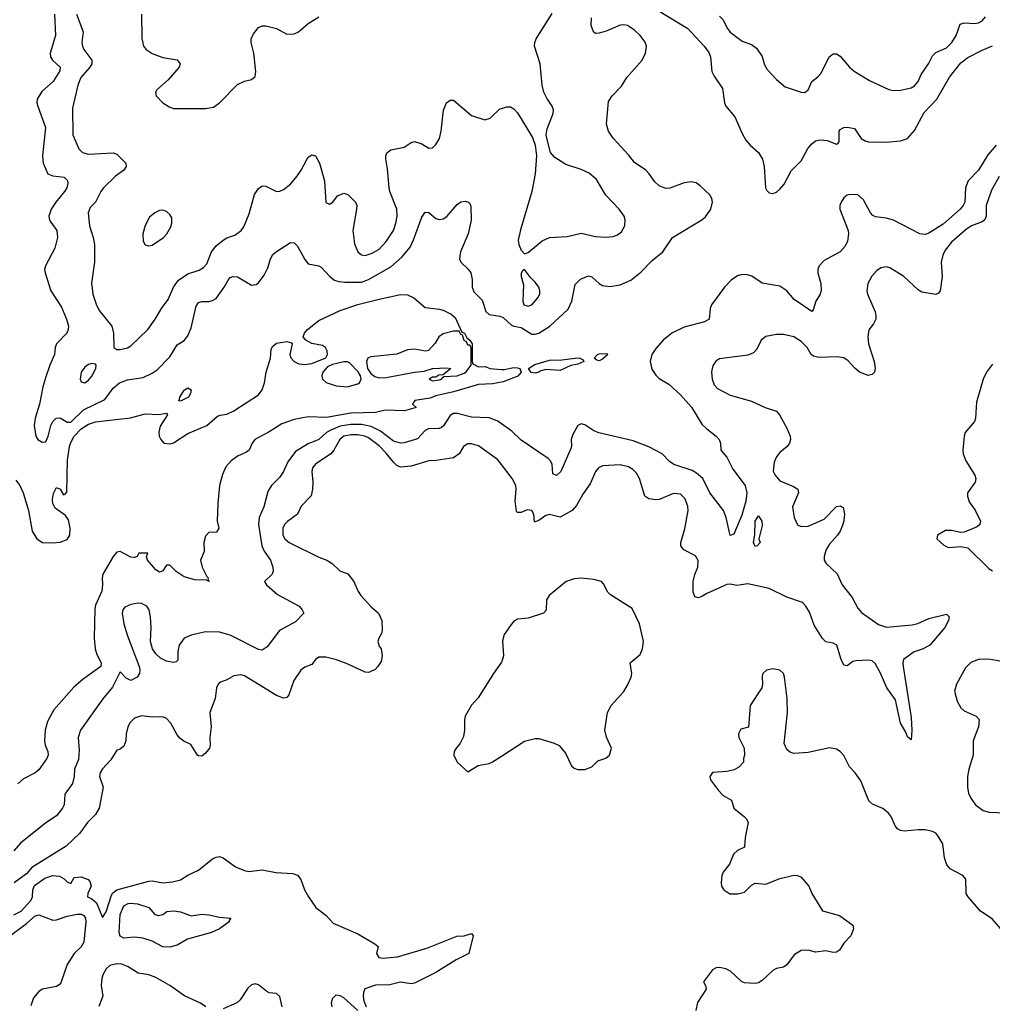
# Model space of a CAD drawing. Header units: inches. Extents: x 2001573 to 2220545, y 644482 to 846830.
# Tile 717 of 755: x 2147282 to 2152768, y 800604 to 806159. Entities that reach past the tile are written whole.
import ezdxf

# ---------------------------------------------------------------- set-up
doc = ezdxf.new("R2010")
doc.units = ezdxf.units.IN
doc.header["$MEASUREMENT"] = 0
doc.layers.add('C1840', color=7, linetype='Continuous')
doc.layers.add('C1850', color=7, linetype='Continuous')

msp = doc.modelspace()

# ---------------------------------------------------------------- linework, layer by layer
at = {"layer": 'C1840', "color": 5}
for points, elevation in [([(2147478.3, 806190), (2147485, 806070), (2147454.9, 805970), (2147456.9, 805950), (2147467.4, 805930), (2147510.3, 805890), (2147509, 805870), (2147471.1, 805810), (2147406.4, 805753.6), (2147380.7, 805710), (2147379.7, 805690), (2147385, 805670), (2147428.5, 805550), (2147410.2, 805390), (2147415.3, 805350), (2147440.4, 805290), (2147470, 805277.8), (2147533.4, 805270), (2147551.5, 805251.5), (2147554, 805234), (2147548, 805210), (2147535.2, 805190), (2147485.6, 805130), (2147459.3, 805090), (2147447.1, 805050), (2147450.2, 805030), (2147457.3, 805017.3), (2147492.8, 804970), (2147495.8, 804930), (2147479.7, 804870), (2147427.9, 804770), (2147422.8, 804750), (2147425.3, 804730), (2147458.7, 804630), (2147517.8, 804537.8), (2147546.3, 804470), (2147557.6, 804430), (2147556.4, 804410), (2147548.4, 804390), (2147490.5, 804330), (2147483, 804310), (2147479.3, 804270), (2147452.2, 804210), (2147430, 804144), (2147413.3, 804086.7), (2147393.6, 803990), (2147369.2, 803910.8), (2147364.9, 803870), (2147373.1, 803810), (2147384.9, 803790), (2147410, 803775.2), (2147430, 803778), (2147443.4, 803810), (2147458.5, 803870), (2147469, 803891), (2147488.8, 803911.2), (2147510, 803911.9), (2147550, 803887.3), (2147570, 803888.7), (2147642.9, 803957.1), (2147763.5, 804016.5), (2147810, 804080.8), (2147845.1, 804110), (2147890, 804127.5), (2147979.6, 804140.4), (2148030, 804163.7), (2148057.3, 804182.7), (2148130, 804256.4), (2148170, 804324.9), (2148210, 804348.9), (2148230, 804374.9), (2148250, 804420.7), (2148277.6, 804542.4), (2148290, 804563.1), (2148310, 804568.9), (2148350, 804569.1), (2148370, 804574), (2148390, 804586.3), (2148436, 804650), (2148458.3, 804690), (2148470, 804703.7), (2148485.2, 804710), (2148510, 804707.4), (2148590, 804660.2), (2148615.5, 804664.4), (2148630, 804674.6), (2148661.9, 804718.1), (2148681.5, 804758.5), (2148696.4, 804810), (2148710, 804833.4), (2148730, 804851.6), (2148810, 804901.6), (2148830, 804900.4), (2148850, 804880.4), (2148890, 804804.9), (2148910, 804780.5), (2148970, 804770.3), (2148982.6, 804762.6), (2149032.4, 804710), (2149058, 804690), (2149081.7, 804681.7), (2149117.1, 804677.1), (2149210, 804678.4), (2149250, 804693.9), (2149375.6, 804764.4), (2149440, 804820), (2149484.1, 804875.9), (2149503.7, 804916.3), (2149550, 805044.9), (2149570, 805072.7), (2149590, 805070.4), (2149630, 805037.4), (2149650, 805031.7), (2149670, 805034.9), (2149690.8, 805049.2), (2149750, 805115.5), (2149770, 805130.6), (2149794.8, 805134.8), (2149814, 805130), (2149822, 805122), (2149826.4, 805106.4), (2149828.1, 805028.1), (2149811.4, 804950), (2149767.9, 804850), (2149763.1, 804810), (2149770.4, 804790), (2149812.2, 804752.2), (2149827, 804730), (2149833.9, 804693.9), (2149835.3, 804650), (2149844, 804624), (2149890, 804575.8), (2149912, 804512), (2149930, 804495), (2149990, 804485.6), (2150000, 804481.6)], 260), ([(2147602, 806190), (2147639.7, 806090), (2147633.4, 806030), (2147635.8, 806010), (2147644.3, 805990), (2147690.2, 805930), (2147690.1, 805910), (2147678.7, 805890), (2147628.1, 805831.9), (2147610.1, 805790), (2147580.6, 805659.4), (2147582.2, 805510), (2147616.1, 805430), (2147636.4, 805410), (2147670, 805400.6), (2147810, 805408.2), (2147830, 805400.8), (2147880.3, 805350), (2147883.6, 805330), (2147870.3, 805310), (2147823.6, 805276.4), (2147755.8, 805210), (2147740.7, 805190), (2147710.2, 805130), (2147680.5, 805099.5), (2147669.2, 805070), (2147676, 804996), (2147696.5, 804930), (2147703.8, 804890), (2147704.2, 804790), (2147688, 804672), (2147694.8, 804610), (2147713, 804553), (2147730, 804518), (2147802, 804430), (2147811.6, 804390), (2147814, 804310), (2147830, 804298), (2147850, 804298.7), (2147890, 804307.9), (2147910, 804318.5), (2148004.4, 804410), (2148047.4, 804470), (2148082.3, 804530), (2148120.3, 804579.7), (2148150.7, 804650), (2148178.2, 804690), (2148230, 804724.8), (2148294.7, 804745.3), (2148319.2, 804760.8), (2148337.8, 804782.2), (2148365, 804850), (2148390, 804883), (2148430, 804915.6), (2148450, 804927.5), (2148496.2, 804943.8), (2148531.3, 804968.7), (2148546.6, 804990), (2148576.5, 805063.5), (2148607.2, 805172.8), (2148630, 805207.2), (2148650, 805221.1), (2148670, 805218.9), (2148730, 805190.2), (2148750, 805191.6), (2148770, 805200.9), (2148810, 805231.6), (2148845.7, 805274.3), (2148870.5, 805309.5), (2148901, 805370), (2148910, 805383.1), (2148930, 805397), (2148951, 805391), (2148972.9, 805350), (2149001.8, 805250), (2149010, 805126.8), (2149030, 805117.3), (2149049, 805130), (2149074.5, 805165.5), (2149110, 805180.7), (2149132.3, 805172.3), (2149176.3, 805130), (2149183.1, 805110), (2149181.7, 805090), (2149160.7, 804970), (2149170, 804894.8), (2149189.4, 804849.4), (2149210, 804833.1), (2149230, 804829.2), (2149270, 804840.7), (2149310, 804863.8), (2149350, 804907.1), (2149389.8, 804970), (2149404.1, 805010), (2149410.6, 805050), (2149409.8, 805090), (2149369.7, 805190), (2149365.7, 805210), (2149357.7, 805317.7), (2149346.9, 805373.1), (2149346.6, 805390), (2149352.6, 805407.4), (2149376, 805424), (2149450, 805440.4), (2149490, 805466.4), (2149510, 805471.8), (2149550, 805458.9), (2149590, 805434.4), (2149610, 805434.9), (2149630, 805454.9), (2149650.7, 805489.3), (2149659.3, 805530), (2149672.2, 805647.7), (2149689.6, 805690), (2149710, 805705.5), (2149730, 805703.8), (2149830, 805618.3), (2149906.5, 805593.5), (2149936.6, 805603.4), (2149990, 805654.9), (2150000, 805657.8)], 280), ([(2147969.4, 806190), (2147971.7, 806051.7), (2147981.2, 806010), (2147996.1, 805990), (2148030, 805967.2), (2148090, 805946.2), (2148171.3, 805931.3), (2148188.2, 805910), (2148181.3, 805890), (2148120.6, 805819.4), (2148056.5, 805763.5), (2148047.7, 805750), (2148052.4, 805730), (2148090.4, 805690), (2148126.2, 805666.2), (2148150, 805657.6), (2148330, 805658.4), (2148374.6, 805665.4), (2148410, 805688.9), (2148510, 805792.3), (2148550, 805811.3), (2148590, 805821.7), (2148610, 805839.1), (2148613.9, 805866.1), (2148603.7, 805970), (2148587.4, 806030), (2148587.9, 806050), (2148601.2, 806078.8), (2148630, 806114.3), (2148650, 806124), (2148670, 806124.7), (2148730, 806108.1), (2148790, 806076.1), (2148830, 806078.5), (2148855.6, 806090), (2148910, 806137.6), (2148970, 806174)], 320), ([(2147260.4, 803560.4), (2147283.5, 803530), (2147301.5, 803490), (2147331.9, 803390), (2147352.5, 803272.5), (2147378.7, 803230), (2147410.2, 803210.2), (2147467.2, 803207.2), (2147510, 803211.8), (2147550, 803226.4), (2147565.2, 803250), (2147567.2, 803290), (2147557.1, 803337.2), (2147541.4, 803361.4), (2147482.7, 803402.7), (2147469.2, 803429.2), (2147467.5, 803452.5), (2147473.9, 803486.1), (2147490, 803520.4), (2147510, 803510.4), (2147530, 803479.1), (2147538.4, 803481.6), (2147547.5, 803492.5), (2147552.9, 803672.9), (2147563.6, 803750), (2147570, 803774), (2147590, 803808.3), (2147630, 803850.7), (2147670, 803876.3), (2147710, 803890.8), (2147908.3, 803911.7), (2147990, 803935.1), (2148067.9, 803932.1), (2148110, 803938.8), (2148116.3, 803930), (2148074.7, 803865.3), (2148068, 803832), (2148069.1, 803810), (2148077.6, 803790), (2148096, 803770), (2148130, 803766), (2148150, 803772.2), (2148230, 803824.2), (2148337.6, 803870), (2148398.8, 803921.2), (2148412.2, 803927.7), (2148450, 803933.8), (2148490, 803951.5), (2148630, 804042.4), (2148649.6, 804070), (2148662.9, 804110), (2148672.8, 804170), (2148696.9, 804250), (2148700.7, 804299.3), (2148710, 804316), (2148730, 804334), (2148790, 804342.8), (2148815.5, 804335.5), (2148818.8, 804330), (2148805.5, 804270), (2148811.6, 804251.5), (2148830.2, 804230.2), (2148857.3, 804217.3), (2148890, 804213.2), (2148930, 804218.5), (2149009.8, 804250.2), (2149018.7, 804270), (2149016.8, 804290), (2149007.8, 804310), (2148990, 804321.5), (2148930, 804331.6), (2148897.2, 804350), (2148882, 804370), (2148889.2, 804390), (2148905.2, 804410), (2148970, 804461.6), (2149090, 804519), (2149190, 804551.3), (2149310, 804582), (2149430, 804608.5), (2149470, 804606), (2149506, 804590), (2149570, 804534.8), (2149650, 804526.3), (2149670, 804520.3), (2149716.8, 804496.8), (2149737.7, 804477.7), (2149776, 804396), (2149790.8, 804390), (2149803.6, 804363.6), (2149822, 804350), (2149834, 804330), (2149834, 804230), (2149838, 804218), (2149870, 804200.7), (2149910, 804202.8), (2149934, 804190), (2150000, 804186.2)], 240), ([(2150000, 804113.7), (2149950, 804104.8), (2149870, 804100.7), (2149730, 804058.9), (2149630, 804035.8), (2149597, 804023), (2149511, 804010), (2149498.8, 803990), (2149518, 803970), (2149452.5, 803952.5), (2149343.4, 803956.6), (2149290, 803942), (2149150, 803939.4), (2149013.6, 803913.6), (2148910, 803917.7), (2148830, 803903.1), (2148761.3, 803878.7), (2148690, 803832.9), (2148608.2, 803790), (2148594, 803770), (2148577.1, 803730), (2148561.5, 803718.5), (2148510, 803696), (2148474.6, 803670), (2148444.3, 803635.7), (2148426.8, 803593.2), (2148409.1, 803530), (2148399.6, 803430), (2148397.1, 803330), (2148405.5, 803290), (2148392, 803268), (2148350, 803266), (2148330, 803245.2), (2148320.9, 803210), (2148322.3, 803157.7), (2148301.3, 803110), (2148312.2, 803070), (2148338, 803018), (2148346, 803010), (2148343.6, 803003.6), (2148350.4, 802989.7), (2148336.4, 802996.4), (2148270, 802998.7), (2148210, 803015.8), (2148165.1, 803045.1), (2148130, 803081.2), (2148110, 803082), (2148090.4, 803049.6), (2148070, 803042), (2148050, 803055.1), (2148004, 803110), (2147998, 803130), (2148006, 803150), (2147954, 803150), (2147944.7, 803130), (2147930, 803125.1), (2147910, 803127.1), (2147850, 803159.2), (2147830, 803154.2), (2147808.8, 803131.2), (2147751.9, 803030), (2147747.1, 803010), (2147750.2, 802969.8), (2147744.9, 802935.1), (2147710, 802856), (2147705.4, 802834.6), (2147702.2, 802670), (2147707.2, 802610), (2147717, 802577), (2147742.4, 802530), (2147739.5, 802510), (2147640.9, 802439), (2147587.1, 802393), (2147474.6, 802265.4), (2147440.1, 802199.9), (2147425.8, 802150), (2147422.3, 802090), (2147426.2, 802066.2), (2147440.8, 802030), (2147442.8, 802010), (2147435.8, 801990), (2147390, 801926.9), (2147370, 801909.8), (2147303.4, 801876.6), (2147271.8, 801848.2)], 240), ([(2150000, 803878.7), (2149976, 803896), (2149930, 803911.9), (2149830, 803916.8), (2149750, 803936.8), (2149730, 803937.1), (2149710, 803926.2), (2149672.3, 803867.7), (2149661.2, 803858.8), (2149647.5, 803852.5), (2149588.7, 803850), (2149570, 803840.3), (2149526.2, 803793.8), (2149450, 803772.2), (2149430, 803769.2), (2149390, 803781.5), (2149317.2, 803837.2), (2149264.1, 803864.1), (2149210, 803875.2), (2149150, 803874.7), (2149090, 803865.2), (2149036.4, 803843.6), (2149013.3, 803830), (2148970, 803789.9), (2148910, 803766.1), (2148837.1, 803722.9), (2148794.8, 803665.2), (2148771, 803610), (2148750, 803577.4), (2148703.1, 803530), (2148682.7, 803497.3), (2148658.9, 803410), (2148632.7, 803350), (2148630.1, 803310), (2148648.7, 803190), (2148661.3, 803161.3), (2148696.9, 803110), (2148710.3, 803070), (2148711.6, 803050), (2148706, 803030), (2148662.4, 802990), (2148674.4, 802970), (2148735.7, 802915.7), (2148858.4, 802850), (2148875.5, 802830), (2148884.9, 802810), (2148837.4, 802762.6), (2148747.9, 802712.1), (2148678.5, 802621.5), (2148650, 802602.4), (2148630, 802606.6), (2148470, 802686.9), (2148410, 802702.7), (2148330, 802704.7), (2148250, 802686.3), (2148210, 802669.7), (2148181.5, 802630), (2148174.9, 802594.9), (2148174.3, 802545.7), (2148164.1, 802535.9), (2148150, 802533.3), (2148110, 802539.7), (2148076.6, 802556.6), (2148050, 802581), (2148031.4, 802610), (2148020.2, 802650), (2148023.7, 802730), (2148020.6, 802790), (2148012.1, 802830), (2147999.8, 802850), (2147970, 802865.7), (2147950, 802866.7), (2147910, 802859.9), (2147876.3, 802843.7), (2147864.3, 802830), (2147861.3, 802810), (2147870, 802750.3), (2147890, 802683.1), (2147956.5, 802510), (2147960.3, 802490), (2147957.8, 802470), (2147945.7, 802450), (2147910, 802430.8), (2147883.6, 802443.6), (2147850, 802479.6), (2147806.5, 802393.5), (2147752, 802328), (2147626, 802150), (2147611.6, 802110), (2147617, 802037), (2147614.7, 801985.3), (2147592.1, 801930), (2147590, 801889), (2147579.7, 801850), (2147536.5, 801790), (2147533, 801730), (2147524.6, 801710), (2147490, 801667.7), (2147430, 801628.7), (2147287.5, 801512.5), (2147249.4, 801470)], 260), ([(2150000, 803649.2), (2149977.9, 803677.9), (2149870, 803754.6), (2149830, 803766.8), (2149810, 803765.1), (2149786.3, 803750), (2149760.2, 803710), (2149730, 803687.6), (2149631.4, 803671.4), (2149590, 803670.6), (2149490, 803640.8), (2149430, 803634.5), (2149410, 803643.8), (2149390, 803661.9), (2149350, 803713.2), (2149310, 803754.5), (2149250, 803799.4), (2149229.4, 803810), (2149190, 803817.6), (2149150, 803817.4), (2149110.6, 803810), (2149087.2, 803790), (2149054.4, 803730), (2149038.2, 803710), (2148950, 803650.6), (2148934.7, 803630), (2148929.5, 803610), (2148935.2, 803550), (2148933.6, 803510), (2148926.7, 803473.3), (2148870, 803414.5), (2148848.9, 803370), (2148792.4, 803327.6), (2148775.8, 803310), (2148766.3, 803290), (2148765.9, 803250), (2148777.6, 803230), (2148802.6, 803210), (2148970, 803126.7), (2149014.8, 803110), (2149044, 803090), (2149087.3, 803050), (2149133.4, 803033.4), (2149167.2, 802990), (2149192.3, 802932.3), (2149206.7, 802910), (2149265.5, 802845.5), (2149305.5, 802810), (2149324.4, 802770), (2149326.3, 802713.7), (2149323.9, 802696.1), (2149308, 802670), (2149302, 802650), (2149310, 802624.7), (2149321, 802610), (2149326.8, 802570), (2149322, 802538), (2149302.8, 802510), (2149286.4, 802493.6), (2149259.9, 802480.1), (2149250, 802476.3), (2149230, 802478), (2149130, 802524.7), (2149070, 802547.1), (2149010, 802563.1), (2148970, 802562.6), (2148950.4, 802550), (2148930, 802521.6), (2148890, 802505.7), (2148868.9, 802490), (2148829.4, 802430.6), (2148801.1, 802350), (2148790, 802335.6), (2148770, 802331.2), (2148730, 802346.6), (2148550, 802456.8), (2148530, 802462.3), (2148490, 802457.7), (2148447, 802433), (2148410, 802418.7), (2148401.3, 802410), (2148392.9, 802390), (2148384.8, 802330), (2148355.6, 802250), (2148362.9, 802170), (2148355.6, 802110), (2148356.4, 802063.6), (2148352, 802050), (2148330, 802021.6), (2148310, 802004.5), (2148290, 802005.6), (2148285.1, 802010), (2148247.3, 802070), (2148208.3, 802088.3), (2148185, 802105), (2148170, 802124.2), (2148134.8, 802190), (2148110, 802217.3), (2148090, 802226.6), (2148030, 802223.1), (2147970, 802230.9), (2147930, 802218.2), (2147905.2, 802194.8), (2147892.6, 802170), (2147883.2, 802130), (2147880.3, 802090), (2147870, 802060.9), (2147850, 802042.7), (2147830, 802037.2), (2147796.1, 801983.9), (2147750, 801932.3), (2147736.2, 801910), (2147733.2, 801890), (2147752.3, 801830), (2147730.9, 801710), (2147710, 801675.6), (2147664.4, 801630), (2147622, 801570), (2147543.6, 801496.4), (2147350, 801375.1), (2147320.2, 801339.8), (2147250.7, 801290)], 280), ([(2150000, 802534), (2149954, 802470), (2149867.6, 802332.4), (2149830, 802292), (2149795.8, 802230), (2149790.3, 802209.7), (2149791.6, 802150), (2149785.3, 802114.8), (2149765.7, 802074.3), (2149743.7, 802050), (2149733.7, 802030), (2149730.4, 802010), (2149750, 801970.7), (2149810, 801916), (2149868.2, 801951.8), (2149930, 801963.1), (2149950, 801972.4), (2150000, 802004.6)], 320), ([(2147250, 801108.4), (2147290, 801129.4), (2147345.4, 801190), (2147354, 801210), (2147355.6, 801250), (2147365.9, 801274.1), (2147423.5, 801316.5), (2147470, 801330.4), (2147506.7, 801326.7), (2147532.5, 801312.5), (2147550, 801294.8), (2147570, 801286), (2147590, 801318.8), (2147630, 801323.7), (2147668.7, 801308.7), (2147677.7, 801297.7), (2147684.9, 801270), (2147666.8, 801230), (2147664.7, 801210), (2147690, 801198.4), (2147715.7, 801175.7), (2147750, 801094), (2147770, 801124.9), (2147799.6, 801220.4), (2147807.3, 801232.7), (2147829.9, 801250.1), (2148010, 801298.9), (2148030, 801301.1), (2148090, 801290.3), (2148144.9, 801295.1), (2148190, 801306), (2148230, 801332), (2148290, 801361.3), (2148370, 801424.4), (2148390, 801434.9), (2148410, 801437.1), (2148430, 801430.4), (2148500.2, 801380.2), (2148550, 801358.3), (2148574.1, 801354.1), (2148650, 801362.6), (2148727, 801347), (2148822.9, 801342.9), (2148850, 801332.7), (2148868.9, 801308.9), (2148888.9, 801250), (2148910.4, 801210), (2148952, 801150), (2149010, 801107.1), (2149050, 801061.8), (2149190, 801002.6), (2149285.4, 800945.4), (2149303.8, 800930), (2149294.3, 800890), (2149308.6, 800868.6), (2149330, 800865), (2149412.4, 800872.4), (2149578.8, 800921.2), (2149748.4, 800988.4), (2149790, 800990.2), (2149830, 801003), (2149840.4, 800990), (2149814.9, 800890), (2149744.7, 800855.3), (2149630, 800784.2), (2149510, 800722.7), (2149490, 800720.5), (2149430, 800729.1), (2149370, 800713.5), (2149290, 800712.6), (2149229.4, 800690.6), (2149220.9, 800670), (2149220.3, 800650), (2149223.4, 800623.4), (2149236.4, 800590)], 280), ([(2147210, 800978.1), (2147320.3, 801059.7), (2147370, 801103.9), (2147390, 801109.4), (2147470, 801078.8), (2147490, 801080.1), (2147550, 801101.5), (2147606.8, 801113.2), (2147630, 801113), (2147644.9, 801104.9), (2147654, 801090), (2147656.1, 801070), (2147644.6, 800955.4), (2147630, 800928.2), (2147589.3, 800890), (2147550.5, 800829.4), (2147514.6, 800725.4), (2147505.9, 800714.1), (2147490, 800704.8), (2147410.2, 800689.8), (2147390, 800676.9), (2147359.9, 800640.1), (2147345.2, 800594.8)], 260), ([(2148331.5, 800590), (2148302, 800610), (2148211.2, 800651.2), (2148130, 800711.1), (2148050, 800756.1), (2148010, 800769.8), (2147950, 800780.5), (2147894.9, 800814.9), (2147859, 800830), (2147830, 800832.8), (2147790, 800822.3), (2147770, 800804), (2147751.1, 800770), (2147745.3, 800750), (2147742.8, 800710), (2147752, 800650), (2147728.1, 800591.9)], 280), ([(2148762.4, 800590), (2148750, 800648.7), (2148730, 800665.2), (2148690, 800669.2), (2148675.5, 800675.5), (2148630, 800714), (2148610, 800719), (2148590, 800714), (2148570, 800695.3), (2148526.8, 800630), (2148506.9, 800613.1), (2148430, 800578.4)], 280), ([(2149190, 800569.7), (2149110, 800641.3), (2149090, 800652.6), (2149065.1, 800654.9), (2149045.7, 800634.3), (2149039.3, 800610), (2149043.8, 800590)], 280)]:
    msp.add_lwpolyline(points, dxfattribs=dict(at, elevation=elevation))
for points, elevation in [([(2148090, 805083.5), (2148070, 805081.8), (2148043.7, 805070), (2148015.4, 805044.6), (2147990, 804998.4), (2147976.9, 804950), (2147979.6, 804910), (2147990, 804888.7), (2148010, 804882), (2148030, 804887.2), (2148093.8, 804930), (2148113, 804950), (2148135, 804990), (2148141.2, 805010), (2148140, 805040), (2148130, 805059.7), (2148110, 805076.8)], 320), ([(2149762, 804402), (2149730, 804400.9), (2149670, 804385.8), (2149647.2, 804370), (2149625.4, 804334.6), (2149587.9, 804292.1), (2149570.5, 804289.5), (2149510, 804300.5), (2149470, 804296.9), (2149410, 804272.3), (2149263.4, 804256.6), (2149246.8, 804250), (2149238, 804230), (2149243.8, 804190), (2149262, 804162), (2149285.4, 804145.4), (2149310, 804138.5), (2149350, 804140.2), (2149509.1, 804170.9), (2149563.8, 804176.2), (2149610, 804190.7), (2149690, 804194), (2149714, 804190), (2149670, 804155.3), (2149646.8, 804153.2), (2149630, 804142), (2149610, 804142), (2149592, 804130), (2149610, 804121), (2149650, 804126.4), (2149662, 804130), (2149663.1, 804136.9), (2149674.6, 804145.4), (2149749, 804149), (2149790, 804165.2), (2149799.5, 804170), (2149828, 804210), (2149828.9, 804308.9), (2149822, 804322), (2149810, 804322), (2149802, 804342), (2149790, 804349), (2149779, 804379), (2149770, 804382)], 240), ([(2147690, 804219.7), (2147670, 804213.5), (2147650, 804198.9), (2147629.2, 804170), (2147624.2, 804130), (2147630, 804114.8), (2147650, 804110.5), (2147670, 804124.9), (2147690, 804148.5), (2147711.2, 804190), (2147714.5, 804210), (2147710, 804216)], 280), ([(2149110, 804229.4), (2149046.1, 804213.9), (2149019.3, 804200.7), (2148992.8, 804170), (2148986.5, 804150), (2148991.2, 804131.2), (2149011.7, 804111.7), (2149066.6, 804093.4), (2149130, 804087.6), (2149190, 804103.7), (2149198.4, 804110), (2149207.8, 804130), (2149205.1, 804150), (2149191.4, 804171.4), (2149142, 804222), (2149130, 804229.2)], 240), ([(2148190, 804006), (2148179, 804010), (2148184.5, 804015.5), (2148185.4, 804030), (2148210, 804068), (2148230, 804082), (2148250, 804071.3), (2148246.4, 804050), (2148234.3, 804030)], 240), ([(2148064.4, 801104.4), (2148090, 801110.7), (2148111.7, 801128.3), (2148151.2, 801131.2), (2148190, 801125.5), (2148250, 801104), (2148310, 801111.7), (2148350, 801108.2), (2148410, 801094.9), (2148474, 801090), (2148463.6, 801076.4), (2148464.7, 801070), (2148410, 801029.7), (2148364.7, 801010), (2148229.3, 800970.7), (2148170, 800938.4), (2148130, 800926), (2148090, 800928.3), (2148030, 800960.6), (2147977.5, 800977.5), (2147930, 800982.5), (2147870, 800976.4), (2147850, 800988), (2147844.3, 801010), (2147849.9, 801110), (2147870, 801159.3), (2147893.4, 801173.4), (2147910, 801175.4), (2147947.7, 801170), (2148010.7, 801150), (2148044.7, 801110)], 260)]:
    msp.add_lwpolyline(points, close=True, dxfattribs=dict(at, elevation=elevation))
at = {"layer": 'C1850', "color": 5}
for points, elevation in [([(2150000, 805657.8), (2150030, 805666.4), (2150050, 805666.4), (2150070, 805654.9), (2150090, 805632.7), (2150174.6, 805494.6), (2150188.9, 805450), (2150197, 805390), (2150188.9, 805290), (2150171.7, 805190), (2150106.6, 804973.4), (2150094.6, 804914.6), (2150098, 804890), (2150110, 804858), (2150130, 804838), (2150150, 804846), (2150228.5, 804911.5), (2150270, 804930.3), (2150370, 804935.6), (2150450, 804954), (2150530, 804936.5), (2150588, 804932), (2150630, 804936.4), (2150654.2, 804945.8), (2150677.2, 804962.7), (2150695.5, 804995.5), (2150698, 805030), (2150692.3, 805050), (2150662.9, 805090), (2150588.7, 805168.7), (2150536.3, 805256.3), (2150493.6, 805293.6), (2150450, 805313.6), (2150362.4, 805342.4), (2150301.5, 805381.5), (2150277, 805410), (2150255.6, 805490), (2150251.6, 805510), (2150256.6, 805543.4), (2150292, 805630), (2150292.7, 805650), (2150286, 805670), (2150255.1, 805715.1), (2150238.9, 805750), (2150229.8, 805789.8), (2150217.2, 805910), (2150186, 806010), (2150187.2, 806030), (2150195.4, 806050), (2150285.8, 806194.2)], 280), ([(2150882.8, 806210), (2151050, 806108.2), (2151142.9, 806010), (2151170, 805972.9), (2151178.4, 805950), (2151186.5, 805866.5), (2151199.4, 805839.4), (2151246, 805770), (2151258, 805690), (2151265.5, 805670), (2151316.2, 805610), (2151357.1, 805517.1), (2151378.8, 805478.8), (2151403.1, 805450), (2151450, 805409), (2151472, 805372), (2151482.2, 805330), (2151489.5, 805209.5), (2151495.6, 805195.6), (2151510, 805181.7), (2151530, 805179.1), (2151550, 805186.4), (2151570, 805201.8), (2151593.2, 805230), (2151633.3, 805306.7), (2151690, 805363.1), (2151727.4, 805432.6), (2151750, 805458.4), (2151770, 805474.4), (2151798.6, 805481.4), (2151836.9, 805476.9), (2151890, 805457.1), (2151898.6, 805461.4), (2151904.5, 805470), (2151904.5, 805530), (2151910, 805538.8), (2151930, 805550.7), (2151950, 805553), (2151990, 805544.9), (2152029.1, 805489.1), (2152050, 805474.6), (2152069.3, 805469.3), (2152170, 805467.2), (2152250, 805475.6), (2152290, 805488.8), (2152330, 805533.1), (2152384.5, 805635.5), (2152455.8, 805710), (2152525.9, 805834.1), (2152590, 805914.9), (2152630, 805945.2), (2152710, 805986.4), (2152770, 806010.5)], 260), ([(2150000, 804481.6), (2150010, 804477.7), (2150055.9, 804435.9), (2150070, 804429), (2150110, 804422.3), (2150170, 804384.4), (2150190, 804384.6), (2150210, 804390.7), (2150271.5, 804430), (2150374.9, 804525.1), (2150397.3, 804570), (2150415, 804664.9), (2150444.8, 804695.2), (2150490, 804714.3), (2150510, 804708.9), (2150550.9, 804670.9), (2150570, 804659.2), (2150610, 804652.9), (2150670, 804662.2), (2150730, 804689.1), (2150784.8, 804735.2), (2150850, 804800.8), (2150909.7, 804850), (2150964.2, 804930), (2151129.8, 805030.2), (2151150, 805047), (2151180.4, 805090), (2151189.8, 805130), (2151186, 805150), (2151175.1, 805170), (2151120.5, 805220.5), (2151098.2, 805238.1), (2151070, 805244.8), (2151030, 805237.8), (2150950, 805209), (2150927.1, 805207.1), (2150890, 805220.8), (2150863.9, 805243.9), (2150833.5, 805290), (2150813.1, 805310), (2150750, 805352.3), (2150716.1, 805396.1), (2150629.7, 805490), (2150603, 805530), (2150591.2, 805570), (2150603.3, 805696.7), (2150624.5, 805730), (2150675.8, 805784.2), (2150707.2, 805832.8), (2150793.3, 805930), (2150812.4, 805970), (2150816.8, 806010), (2150810, 806031.6), (2150782, 806070), (2150750, 806099.3), (2150710, 806125), (2150690, 806129.8), (2150670, 806127.6), (2150590, 806094), (2150550, 806082.7), (2150530, 806081.2), (2150519, 806090), (2150506, 806126), (2150507.6, 806170)], 260), ([(2151230, 806178.3), (2151250, 806157.8), (2151273.1, 806110), (2151290, 806088), (2151357.4, 806037.4), (2151410, 806018.5), (2151437.6, 805997.6), (2151470.1, 805950.1), (2151483.9, 805903.9), (2151497.3, 805877.3), (2151550, 805821.3), (2151600.4, 805780.4), (2151690, 805750.2), (2151710, 805748.1), (2151730, 805762.6), (2151750.7, 805809.3), (2151784.3, 805835.7), (2151802.5, 805857.5), (2151848.7, 805950), (2151870, 805967), (2151890, 805967), (2151910, 805953.4), (2151962.3, 805890), (2151988.2, 805868.2), (2152075.8, 805815.8), (2152185.1, 805765.1), (2152210, 805759.6), (2152250, 805760.3), (2152310, 805774.3), (2152330, 805784.9), (2152349.8, 805810.2), (2152367.1, 805850), (2152408.2, 805910), (2152430, 805955), (2152450, 805972.8), (2152510, 806000.1), (2152539.2, 806030), (2152563.4, 806070), (2152585.9, 806134.1), (2152610, 806141.1), (2152670, 806137.2), (2152690, 806140.5), (2152710, 806151.8), (2152730, 806174.2)], 280), ([(2152790.2, 805450), (2152743.3, 805396.7), (2152689.3, 805310), (2152632.6, 805250), (2152617.7, 805210), (2152613.4, 805130), (2152604.2, 805110), (2152587.6, 805090), (2152490, 805005.5), (2152410, 804955.3), (2152390, 804947.7), (2152359.3, 804950), (2152210, 805027), (2152170, 805038.7), (2152110, 805047.3), (2152094.5, 805054.5), (2152081.3, 805070), (2152042.1, 805142.1), (2152010.4, 805170.3), (2151967.2, 805172.8), (2151950, 805167.9), (2151930, 805153.6), (2151914.8, 805130), (2151908.1, 805110), (2151907.9, 805090), (2151955.3, 804970), (2151957.4, 804950), (2151951.8, 804910), (2151938.6, 804881.4), (2151910.4, 804850), (2151820.6, 804799.4), (2151791.8, 804770), (2151784.6, 804750), (2151784.9, 804730), (2151800.2, 804670), (2151802.3, 804630), (2151798, 804610), (2151771.8, 804570), (2151757.3, 804522.7), (2151750, 804513.2), (2151650, 804580.5), (2151609.7, 804630), (2151570, 804655.3), (2151470, 804672.7), (2151411, 804711), (2151380.5, 804720.5), (2151350, 804719.6), (2151330, 804713.6), (2151296, 804690), (2151257.5, 804650), (2151185, 804550), (2151176.9, 804530), (2151170.2, 804469.8), (2151145.4, 804454.6), (2151030, 804423.6), (2150960.2, 804390), (2150912.4, 804350), (2150870, 804303.1), (2150847.5, 804270), (2150837.7, 804230), (2150847.5, 804187.5), (2150870, 804153.1), (2150890, 804135.2), (2150943.4, 804103.4), (2151010, 804042.8), (2151072, 803972), (2151130, 803877.7), (2151157.8, 803850), (2151210.3, 803810), (2151227.8, 803790), (2151234.9, 803770), (2151236.1, 803730), (2151270.5, 803690.5), (2151303.7, 803623.8), (2151374.2, 803530), (2151383.5, 803490), (2151377.5, 803442.5), (2151356.2, 803363.8), (2151310, 803256), (2151290, 803249.3), (2151266.6, 803350), (2151252.2, 803390), (2151174, 803490), (2151134.7, 803570), (2151100.1, 803600.1), (2151075.2, 803615.2), (2150971.1, 803650), (2150946.7, 803666.7), (2150906.6, 803710), (2150830, 803748.3), (2150742.5, 803782.5), (2150548, 803828), (2150520, 803840), (2150470, 803872.5), (2150450, 803878), (2150430, 803869.6), (2150402, 803818), (2150392.2, 803790), (2150393.8, 803750), (2150390, 803739.3), (2150334.2, 803610), (2150310, 803587.1), (2150290, 803597.2), (2150286.4, 803650), (2150276.4, 803670), (2150263.4, 803683.4), (2150110, 803786.2), (2150057.2, 803837.2), (2150000, 803878.7)], 260), ([(2152806.3, 805273.7), (2152762.6, 805197.3), (2152734.2, 805110), (2152732.7, 805050), (2152726.7, 805030), (2152710, 805018.7), (2152650, 804996.4), (2152622.8, 804977.2), (2152537, 804903), (2152502.2, 804857.8), (2152489.5, 804830), (2152479.5, 804790), (2152486, 804710), (2152473.1, 804630), (2152464.9, 804615.1), (2152450, 804608.5), (2152370, 804622.4), (2152350, 804634.2), (2152269.8, 804710), (2152190, 804759.3), (2152170, 804763.9), (2152140.9, 804759.1), (2152116.8, 804743.2), (2152088.4, 804711.6), (2152066.3, 804670), (2152060.3, 804630), (2152064.4, 804610), (2152107.9, 804510), (2152112, 804488), (2152110.4, 804470), (2152097.6, 804442.4), (2152071.3, 804408.7), (2152065.5, 804370), (2152068.9, 804330), (2152102, 804230), (2152108.2, 804191.8), (2152103, 804170), (2152090, 804157), (2152068.1, 804151.9), (2152019.6, 804170), (2151990, 804194.8), (2151954.2, 804234.2), (2151930, 804251.3), (2151890, 804256.5), (2151790, 804252.8), (2151759.7, 804259.7), (2151746, 804270), (2151723.6, 804310), (2151690, 804342.4), (2151649.2, 804370), (2151590, 804383.6), (2151550, 804382.4), (2151490, 804371.5), (2151463.7, 804350), (2151439.9, 804300.1), (2151420.6, 804279.4), (2151390, 804266.6), (2151230, 804245.4), (2151208.1, 804231.9), (2151194, 804210), (2151188.4, 804191.6), (2151184.7, 804170), (2151188.5, 804130), (2151199.4, 804099.4), (2151217.9, 804077.9), (2151290, 804040.2), (2151410, 804007.2), (2151487.3, 803970), (2151550.2, 803950.2), (2151568.5, 803930), (2151610, 803854.8), (2151628.4, 803810), (2151630.4, 803790), (2151624.4, 803770), (2151610.4, 803750), (2151570, 803717), (2151550, 803693.3), (2151537.1, 803662.9), (2151531.7, 803611.7), (2151543.1, 803590), (2151570, 803556.4), (2151646, 803526), (2151670.4, 803510), (2151675.8, 803490), (2151641.3, 803410), (2151650.2, 803350.2), (2151668.4, 803308.4), (2151690, 803299.6), (2151730, 803302), (2151819.2, 803340.8), (2151890, 803412.6), (2151910, 803415.8), (2151926, 803406), (2151934.3, 803370), (2151931.3, 803331.3), (2151924.2, 803310), (2151910, 803273.6), (2151895.2, 803250), (2151850, 803200.4), (2151831.2, 803170), (2151819.1, 803130), (2151819.6, 803110), (2151830.3, 803090), (2151893, 803033), (2151921.8, 802970), (2151978.3, 802898.3), (2152010, 802838), (2152030, 802814), (2152127, 802747), (2152171.4, 802731.4), (2152315.3, 802744.7), (2152347.2, 802752.8), (2152410, 802780.7), (2152510, 802804.7), (2152524.7, 802790), (2152520.5, 802770), (2152500.8, 802730), (2152416.5, 802630), (2152378.4, 802610), (2152328.2, 802591.8), (2152267.5, 802550), (2152263, 802530), (2152264.6, 802510), (2152310, 802222), (2152314.9, 802150), (2152310, 802095.3), (2152290, 802112.7), (2152280, 802140), (2152249.9, 802190), (2152221.3, 802321.3), (2152173.1, 802390), (2152135.9, 802475.9), (2152107.2, 802527.2), (2152090, 802541.3), (2152070, 802545.1), (2151997.7, 802542.3), (2151981.7, 802538.3), (2151950, 802513.8), (2151930, 802516.8), (2151915, 802550), (2151891.3, 802630), (2151870, 802641.2), (2151830, 802649.4), (2151810, 802667.7), (2151763.7, 802743.7), (2151736.8, 802816.8), (2151716.1, 802850), (2151697.5, 802870), (2151610, 802901.7), (2151510, 802950.7), (2151390, 802975.9), (2151327.6, 802967.6), (2151290, 802974.2), (2151270, 802972.8), (2151157.8, 802922.2), (2151130, 802904.3), (2151110, 802896.9), (2151090, 802902.9), (2151081.1, 802930), (2151081.3, 802990), (2151090, 803028), (2151106.6, 803070), (2151108.6, 803108.6), (2151093.6, 803133.6), (2151028.8, 803168.8), (2151011.6, 803190), (2151011.1, 803210), (2151034.5, 803285.5), (2151051.9, 803390), (2151050, 803412.3), (2151035.3, 803455.3), (2151010, 803481.7), (2150970, 803485), (2150890, 803452.1), (2150869.9, 803449.9), (2150830, 803456), (2150808, 803470), (2150778.4, 803570), (2150760.7, 803600.7), (2150740.8, 803620.8), (2150715.6, 803635.6), (2150670, 803646.7), (2150570, 803641), (2150546, 803630), (2150530.3, 803610), (2150500.4, 803539.6), (2150457.8, 803482.2), (2150422.3, 803417.7), (2150398.7, 803390), (2150330, 803352), (2150270, 803367), (2150250, 803361.4), (2150210, 803333.2), (2150190, 803325.4), (2150186.8, 803326.8), (2150181.9, 803370), (2150170, 803390.5), (2150145.5, 803394.5), (2150110, 803379.3), (2150090, 803378.7), (2150084.6, 803384.6), (2150076.3, 803443.7), (2150082.7, 803510), (2150080.4, 803530), (2150060.9, 803570), (2150000, 803649.2)], 280), ([(2150000, 804186.2), (2150014.7, 804185.3), (2150070, 804196.5), (2150090, 804195.6), (2150104, 804190), (2150110.6, 804170), (2150092.3, 804147.7), (2150010, 804115.4), (2150000, 804113.7)], 240), ([(2152770, 804214.7), (2152736, 804170), (2152717.4, 804130), (2152678.5, 804001.5), (2152673.6, 803910), (2152668.3, 803891.7), (2152615.5, 803830), (2152608.5, 803810), (2152601.3, 803730), (2152603.8, 803710), (2152619.5, 803670), (2152670.3, 803590), (2152676, 803570), (2152671.2, 803548.8), (2152627.6, 803490), (2152627.2, 803470), (2152638.3, 803438.3), (2152671.9, 803391.9), (2152700.7, 803330), (2152697.3, 803310), (2152682, 803298), (2152610, 803267.3), (2152590, 803265.1), (2152537.1, 803277.1), (2152503.4, 803276.6), (2152458.8, 803250), (2152454.8, 803230), (2152495.1, 803195.1), (2152521.7, 803181.7), (2152590, 803186.7), (2152630, 803178.4), (2152750, 803061.7), (2152770, 803048.9)], 320), ([(2150000, 802004.6), (2150130, 802088.2), (2150190, 802103.1), (2150210, 802103.1), (2150297.3, 802077.3), (2150324.7, 802064.7), (2150360.3, 802020.3), (2150394, 801950), (2150410, 801936.3), (2150430, 801928), (2150470, 801928.2), (2150510, 801944), (2150542.3, 801977.7), (2150587.7, 801992.3), (2150609.6, 802010.4), (2150620.9, 802050), (2150591.3, 802111.3), (2150583.5, 802150), (2150598, 802250), (2150617.6, 802290), (2150690, 802368.4), (2150710, 802403.8), (2150730.4, 802449.6), (2150734.5, 802470), (2150726.4, 802530), (2150781.7, 802578.3), (2150795.6, 802610), (2150799.8, 802650), (2150779.1, 802750), (2150737.2, 802837.2), (2150614.2, 802914.2), (2150598.7, 802930), (2150575.9, 802975.9), (2150563.6, 802990), (2150520.9, 803000.9), (2150450, 803008.2), (2150410, 803004.9), (2150364.9, 802990), (2150269.1, 802910.9), (2150253.9, 802886.1), (2150252.2, 802827.8), (2150235.8, 802810), (2150150, 802783.1), (2150090, 802776.3), (2150070, 802765.1), (2150050, 802742), (2150015.6, 802690), (2150004.8, 802655.2), (2150011.4, 802570), (2150002.5, 802537.5), (2150000, 802534)], 320), ([(2152810, 802540.6), (2152749.2, 802550.8), (2152690, 802548.7), (2152647.5, 802532.5), (2152616.9, 802503.1), (2152565.4, 802410), (2152555.4, 802370), (2152570, 802314.9), (2152590, 802276), (2152610, 802259.2), (2152676.3, 802230), (2152694, 802210), (2152689.3, 802170), (2152660.6, 802090), (2152660.9, 802010), (2152635.9, 801930), (2152628.1, 801890), (2152627.4, 801827.4), (2152634.4, 801794.4), (2152646.7, 801766.7), (2152674, 801730), (2152717.1, 801697.1), (2152750, 801687.1), (2152844.9, 801684.9)], 320), ([(2152830, 801015.1), (2152767.2, 801087.2), (2152701.6, 801130), (2152631.1, 801210), (2152621.5, 801230), (2152618.3, 801310), (2152602.4, 801330), (2152530, 801367.6), (2152511.9, 801390), (2152498.4, 801430), (2152489.1, 801510), (2152459.1, 801559.1), (2152450, 801568.8), (2152430, 801578.5), (2152390, 801587.5), (2152350, 801589.1), (2152270, 801580.7), (2152250, 801583.8), (2152233.7, 801593.7), (2152220.4, 801610), (2152199, 801659), (2152182.7, 801682.7), (2152150, 801708.5), (2152093, 801733), (2152071.8, 801751.8), (2152025.6, 801865.6), (2151995.4, 801910), (2151963.5, 801943.5), (2151930, 802007), (2151910, 802029.6), (2151890, 802044.2), (2151850, 802051.6), (2151730, 802024), (2151650, 802019.6), (2151630, 802025.1), (2151610, 802040.9), (2151594.5, 802074.5), (2151613.3, 802250), (2151611.1, 802330), (2151596.3, 802450), (2151589.5, 802470), (2151569.6, 802489.7), (2151530, 802496.9), (2151494.8, 802490), (2151474, 802470), (2151470, 802455.3), (2151472.4, 802410), (2151468.4, 802390), (2151402, 802290), (2151392.2, 802167.8), (2151350, 802157), (2151337.1, 802130), (2151339.3, 802110), (2151368.2, 802050), (2151371, 802009), (2151364.7, 801990), (2151364.7, 801970), (2151338.4, 801941.6), (2151312.5, 801927.5), (2151270, 801918), (2151190, 801912.7), (2151174.8, 801890), (2151178.8, 801870), (2151223, 801810), (2151250, 801782), (2151296.3, 801756.3), (2151310.7, 801710), (2151370, 801661), (2151381, 801650), (2151390.7, 801630), (2151374.2, 801545.8), (2151370.3, 801489.7), (2151330, 801472.3), (2151309, 801451), (2151285.5, 801394.5), (2151250.5, 801350), (2151242, 801330), (2151238, 801290), (2151240.7, 801270), (2151253.4, 801250), (2151287, 801227), (2151333.6, 801226.4), (2151370, 801236.4), (2151410, 801276.4), (2151430, 801286.7), (2151490, 801281.3), (2151570, 801314), (2151650, 801332.7), (2151670, 801330.5), (2151690, 801320.7), (2151734, 801270), (2151750.7, 801230), (2151810, 801130.8), (2151905.5, 801105.5), (2151981, 801050), (2151986, 801030), (2151970.7, 800990), (2151930, 800949), (2151906.8, 800910), (2151890, 800898), (2151870, 800897), (2151830, 800905.6), (2151770, 800897.6), (2151730, 800909.6), (2151690, 800907.3), (2151650, 800883.7), (2151610, 800826), (2151590, 800814.5), (2151550, 800806.6), (2151530, 800795.1), (2151470, 800738), (2151450, 800724.5), (2151430, 800720.7), (2151370, 800725.6), (2151352.9, 800732.9), (2151290.8, 800790.8), (2151264.8, 800804.8), (2151230, 800812), (2151210, 800809.7), (2151190, 800798.9), (2151138.8, 800730), (2151150.7, 800710), (2151153.4, 800690), (2151105.2, 800614.8), (2151095.3, 800570)], 320)]:
    msp.add_lwpolyline(points, dxfattribs=dict(at, elevation=elevation))
for points, elevation in [([(2150130, 804748.7), (2150118, 804742), (2150111.1, 804728.9), (2150111, 804710), (2150123.8, 804663.8), (2150119.3, 804570), (2150125.5, 804550), (2150150, 804542.4), (2150170, 804550.6), (2150205.1, 804590), (2150215.8, 804610), (2150215.8, 804630), (2150209.5, 804650), (2150190, 804678), (2150163.6, 804703.6)], 280), ([(2150330, 804179.2), (2150250, 804185.8), (2150222, 804178), (2150210, 804169.7), (2150190, 804163.9), (2150167.9, 804167.9), (2150152, 804190), (2150187.3, 804212.7), (2150270, 804238), (2150340.1, 804239.9), (2150430, 804251.4), (2150442, 804250), (2150459.8, 804239.8), (2150464.7, 804230), (2150430, 804216.2), (2150390, 804207.4)], 240), ([(2150550, 804235.1), (2150538, 804238), (2150522.7, 804250), (2150540.7, 804270), (2150550, 804274.2), (2150594.7, 804274.7), (2150599.1, 804270), (2150570, 804244.4)], 240), ([(2151430, 803186), (2151422, 803210), (2151428.3, 803251.7), (2151429.7, 803329.8), (2151450, 803360.5), (2151468.2, 803330), (2151470, 803306), (2151451, 803230), (2151458, 803210), (2151442, 803190)], 260)]:
    msp.add_lwpolyline(points, close=True, dxfattribs=dict(at, elevation=elevation))

doc.saveas('drawing.dxf')
